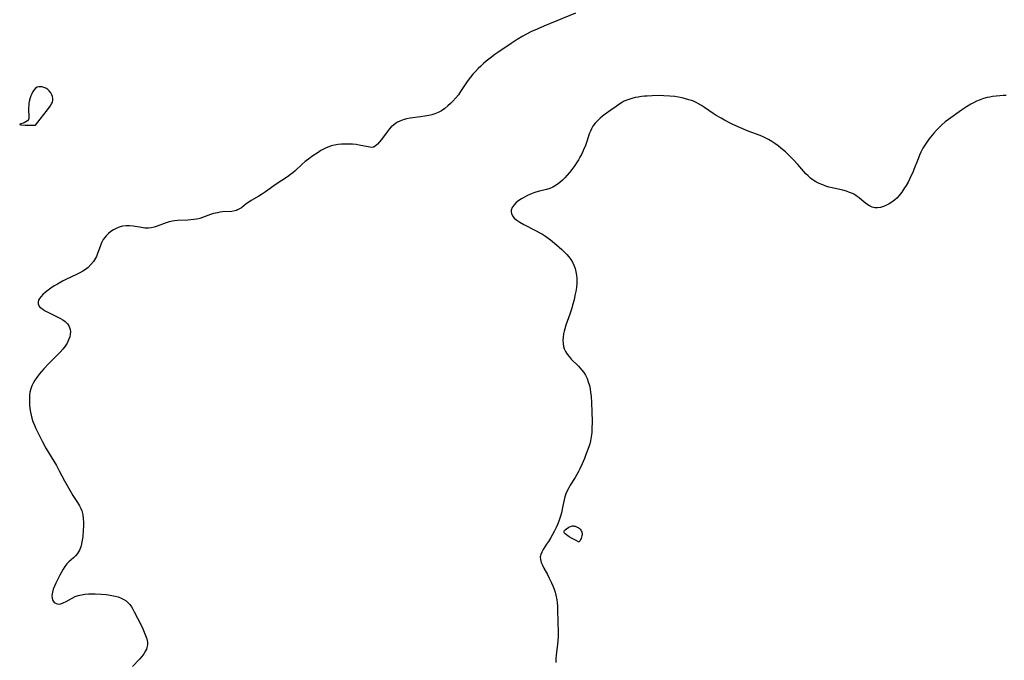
# Model space of a CAD drawing. Header units: metres. Extents: x 1073367 to 1082519, y 1569854 to 1574957.
# Tile 672 of 1056: x 1080391 to 1080826, y 1570717 to 1571000. Entities that reach past the tile are written whole.
import ezdxf

# ---------------------------------------------------------------- set-up
doc = ezdxf.new("R2010")
doc.units = ezdxf.units.M
doc.layers.add('CGG_CurvaNivelLidar_v1', color=253, linetype='Continuous', lineweight=30)

msp = doc.modelspace()

# ---------------------------------------------------------------- linework, layer by layer
at = {"layer": 'CGG_CurvaNivelLidar_v1'}
for p, q in [((1080636.818, 1571002.6, 76.5), (1080622.857, 1570996.8726, 76.5)), ((1080622.857, 1570996.8726, 76.5), (1080619.8737, 1570995.6033, 76.5)), ((1080613.5838, 1570992.4623, 76.5), (1080611.0226, 1570990.9167, 76.5)), ((1080614.8892, 1570993.1906, 76.5), (1080613.5838, 1570992.4623, 76.5)), ((1080617.3981, 1570994.4685, 76.5), (1080614.8892, 1570993.1906, 76.5)), ((1080619.8737, 1570995.6033, 76.5), (1080617.3981, 1570994.4685, 76.5)), ((1080608.3749, 1570989.1948, 76.5), (1080602.4876, 1570985.2007, 76.5)), ((1080611.0226, 1570990.9167, 76.5), (1080608.3749, 1570989.1948, 76.5)), ((1080601.2167, 1570984.2987, 76.5), (1080599.1782, 1570982.7822, 76.5)), ((1080602.4876, 1570985.2007, 76.5), (1080601.2167, 1570984.2987, 76.5)), ((1080595.0268, 1570979.2414, 76.5), (1080593.8717, 1570978.1229, 76.5)), ((1080596.2156, 1570980.3276, 76.5), (1080595.0268, 1570979.2414, 76.5)), ((1080597.4359, 1570981.3811, 76.5), (1080596.2156, 1570980.3276, 76.5)), ((1080599.1782, 1570982.7822, 76.5), (1080597.4359, 1570981.3811, 76.5)), ((1080591.524, 1570975.6106, 76.5), (1080590.4278, 1570974.2952, 76.5)), ((1080592.6741, 1570976.886, 76.5), (1080591.524, 1570975.6106, 76.5)), ((1080593.8717, 1570978.1229, 76.5), (1080592.6741, 1570976.886, 76.5)), ((1080588.9889, 1570972.359, 76.5), (1080586.1173, 1570968.0086, 76.5)), ((1080590.4278, 1570974.2952, 76.5), (1080588.9889, 1570972.359, 76.5)), ((1080396.8039, 1570967.048, 76.5), (1080396.3785, 1570966.0396, 76.5)), ((1080397.3025, 1570967.9722, 76.5), (1080396.8039, 1570967.048, 76.5)), ((1080397.8711, 1570968.7828, 76.5), (1080397.3025, 1570967.9722, 76.5)), ((1080398.5123, 1570969.44, 76.5), (1080397.8711, 1570968.7828, 76.5)), ((1080399.2341, 1570969.891, 76.5), (1080398.5123, 1570969.44, 76.5)), ((1080399.9121, 1570970.0759, 76.5), (1080399.2341, 1570969.891, 76.5)), ((1080400.6354, 1570970.1036, 76.5), (1080399.9121, 1570970.0759, 76.5)), ((1080401.3836, 1570970.0051, 76.5), (1080400.6354, 1570970.1036, 76.5)), ((1080402.1367, 1570969.8045, 76.5), (1080401.3836, 1570970.0051, 76.5)), ((1080403.0115, 1570969.4487, 76.5), (1080402.1367, 1570969.8045, 76.5)), ((1080403.8163, 1570968.9501, 76.5), (1080403.0115, 1570969.4487, 76.5)), ((1080404.54, 1570968.2537, 76.5), (1080403.8163, 1570968.9501, 76.5)), ((1080405.1396, 1570967.4227, 76.5), (1080404.54, 1570968.2537, 76.5)), ((1080405.6175, 1570966.5085, 76.5), (1080405.1396, 1570967.4227, 76.5)), ((1080405.9036, 1570965.7447, 76.5), (1080405.6175, 1570966.5085, 76.5)), ((1080585.1179, 1570966.6003, 76.5), (1080583.9727, 1570965.1629, 76.5)), ((1080586.1173, 1570968.0086, 76.5), (1080585.1179, 1570966.6003, 76.5)), ((1080674.086, 1570966.1838, 77), (1080670.691, 1570966.1263, 77)), ((1080675.7857, 1570966.1529, 77), (1080674.086, 1570966.1838, 77)), ((1080825.6754, 1570966.2435, 77), (1080824.1156, 1570966.1644, 77)), ((1080827.0073, 1570966.2533, 77), (1080825.6754, 1570966.2435, 77)), ((1080395.5482, 1570962.7387, 76.5), (1080395.428, 1570961.8087, 76.5)), ((1080395.7148, 1570963.6685, 76.5), (1080395.5482, 1570962.7387, 76.5)), ((1080396.1193, 1570965.2699, 76.5), (1080395.7148, 1570963.6685, 76.5)), ((1080396.3785, 1570966.0396, 76.5), (1080396.1193, 1570965.2699, 76.5)), ((1080404.9484, 1570961.5126, 76.5), (1080405.5512, 1570962.4969, 76.5)), ((1080405.5512, 1570962.4969, 76.5), (1080405.9392, 1570963.3758, 76.5)), ((1080406.0778, 1570964.9688, 76.5), (1080405.9036, 1570965.7447, 76.5)), ((1080405.9392, 1570963.3758, 76.5), (1080406.1047, 1570964.1924, 76.5)), ((1080406.1047, 1570964.1924, 76.5), (1080406.0778, 1570964.9688, 76.5)), ((1080581.6434, 1570962.6927, 76.5), (1080580.4973, 1570961.6418, 76.5)), ((1080582.7522, 1570963.8032, 76.5), (1080581.6434, 1570962.6927, 76.5)), ((1080583.9727, 1570965.1629, 76.5), (1080582.7522, 1570963.8032, 76.5)), ((1080655.9487, 1570962.2635, 77), (1080654.7981, 1570961.4539, 77)), ((1080657.1206, 1570963.023, 77), (1080655.9487, 1570962.2635, 77)), ((1080658.0528, 1570963.5569, 77), (1080657.1206, 1570963.023, 77)), ((1080659.0589, 1570964.0432, 77), (1080658.0528, 1570963.5569, 77)), ((1080660.3797, 1570964.5516, 77), (1080659.0589, 1570964.0432, 77)), ((1080661.74, 1570964.9678, 77), (1080660.3797, 1570964.5516, 77)), ((1080663.1383, 1570965.3101, 77), (1080661.74, 1570964.9678, 77)), ((1080664.5668, 1570965.5856, 77), (1080663.1383, 1570965.3101, 77)), ((1080666.0191, 1570965.7971, 77), (1080664.5668, 1570965.5856, 77)), ((1080667.2454, 1570965.9264, 77), (1080666.0191, 1570965.7971, 77)), ((1080668.4818, 1570966.0205, 77), (1080667.2454, 1570965.9264, 77)), ((1080670.691, 1570966.1263, 77), (1080668.4818, 1570966.0205, 77)), ((1080678.4362, 1570965.9938, 77), (1080675.7857, 1570966.1529, 77)), ((1080680.7164, 1570965.7392, 77), (1080678.4362, 1570965.9938, 77)), ((1080682.2998, 1570965.4935, 77), (1080680.7164, 1570965.7392, 77)), ((1080683.8663, 1570965.1914, 77), (1080682.2998, 1570965.4935, 77)), ((1080685.4114, 1570964.829, 77), (1080683.8663, 1570965.1914, 77)), ((1080686.929, 1570964.3986, 77), (1080685.4114, 1570964.829, 77)), ((1080688.1177, 1570963.9969, 77), (1080686.929, 1570964.3986, 77)), ((1080688.9283, 1570963.6825, 77), (1080688.1177, 1570963.9969, 77)), ((1080690.0547, 1570963.1841, 77), (1080688.9283, 1570963.6825, 77)), ((1080691.1492, 1570962.6231, 77), (1080690.0547, 1570963.1841, 77)), ((1080692.4633, 1570961.8407, 77), (1080691.1492, 1570962.6231, 77)), ((1080693.7422, 1570960.9907, 77), (1080692.4633, 1570961.8407, 77)), ((1080811.3592, 1570962.4507, 77), (1080809.4225, 1570961.2644, 77)), ((1080812.4688, 1570963.0535, 77), (1080811.3592, 1570962.4507, 77)), ((1080813.9342, 1570963.7495, 77), (1080812.4688, 1570963.0535, 77)), ((1080815.437, 1570964.3565, 77), (1080813.9342, 1570963.7495, 77)), ((1080816.9713, 1570964.8742, 77), (1080815.437, 1570964.3565, 77)), ((1080818.6095, 1570965.3196, 77), (1080816.9713, 1570964.8742, 77)), ((1080819.7917, 1570965.5819, 77), (1080818.6095, 1570965.3196, 77)), ((1080820.9811, 1570965.7995, 77), (1080819.7917, 1570965.5819, 77)), ((1080822.5483, 1570966.0175, 77), (1080820.9811, 1570965.7995, 77)), ((1080824.1156, 1570966.1644, 77), (1080822.5483, 1570966.0175, 77)), ((1080395.357, 1570960.8884, 76.5), (1080395.3403, 1570959.9883, 76.5)), ((1080395.3403, 1570959.9883, 76.5), (1080395.5165, 1570957.12, 76.5)), ((1080395.428, 1570961.8087, 76.5), (1080395.357, 1570960.8884, 76.5)), ((1080398.5, 1570953.0978, 76.5), (1080404.1903, 1570960.4508, 76.5)), ((1080404.1903, 1570960.4508, 76.5), (1080404.9484, 1570961.5126, 76.5)), ((1080573.4045, 1570957.7644, 76.5), (1080572.0792, 1570957.4705, 76.5)), ((1080574.6952, 1570958.1314, 76.5), (1080573.4045, 1570957.7644, 76.5)), ((1080576.2453, 1570958.74, 76.5), (1080574.6952, 1570958.1314, 76.5)), ((1080577.7101, 1570959.5219, 76.5), (1080576.2453, 1570958.74, 76.5)), ((1080579.1396, 1570960.5158, 76.5), (1080577.7101, 1570959.5219, 76.5)), ((1080580.4973, 1570961.6418, 76.5), (1080579.1396, 1570960.5158, 76.5)), ((1080649.9651, 1570958.0049, 77), (1080648.7245, 1570957.0878, 77)), ((1080652.507, 1570959.7887, 77), (1080649.9651, 1570958.0049, 77)), ((1080654.7981, 1570961.4539, 77), (1080652.507, 1570959.7887, 77)), ((1080697.6498, 1570958.2582, 77), (1080693.7422, 1570960.9907, 77)), ((1080699.0073, 1570957.3821, 77), (1080697.6498, 1570958.2582, 77)), ((1080807.2161, 1570959.7525, 77), (1080801.5397, 1570955.692, 77)), ((1080809.4225, 1570961.2644, 77), (1080807.2161, 1570959.7525, 77)), ((1080391.5462, 1570953.548, 76.5), (1080391.4654, 1570953.3934, 76.5)), ((1080391.4654, 1570953.3934, 76.5), (1080392.0304, 1570953.2543, 76.5)), ((1080393.5052, 1570954.2282, 76.5), (1080391.5462, 1570953.548, 76.5)), ((1080392.0304, 1570953.2543, 76.5), (1080393.9457, 1570953.1369, 76.5)), ((1080394.2354, 1570954.5807, 76.5), (1080393.5052, 1570954.2282, 76.5)), ((1080393.9457, 1570953.1369, 76.5), (1080398.5, 1570953.0978, 76.5)), ((1080394.8578, 1570955.0358, 76.5), (1080394.2354, 1570954.5807, 76.5)), ((1080395.2937, 1570955.6281, 76.5), (1080394.8578, 1570955.0358, 76.5)), ((1080395.4813, 1570956.316, 76.5), (1080395.2937, 1570955.6281, 76.5)), ((1080395.5165, 1570957.12, 76.5), (1080395.4813, 1570956.316, 76.5)), ((1080556.4338, 1570953.1924, 76.5), (1080555.5172, 1570952.3595, 76.5)), ((1080557.4199, 1570953.9392, 76.5), (1080556.4338, 1570953.1924, 76.5)), ((1080558.3191, 1570954.5007, 76.5), (1080557.4199, 1570953.9392, 76.5)), ((1080559.2663, 1570954.9812, 76.5), (1080558.3191, 1570954.5007, 76.5)), ((1080560.718, 1570955.5281, 76.5), (1080559.2663, 1570954.9812, 76.5)), ((1080562.2429, 1570955.9285, 76.5), (1080560.718, 1570955.5281, 76.5)), ((1080563.8775, 1570956.2306, 76.5), (1080562.2429, 1570955.9285, 76.5)), ((1080568.422, 1570956.8538, 76.5), (1080563.8775, 1570956.2306, 76.5)), ((1080570.2636, 1570957.1376, 76.5), (1080568.422, 1570956.8538, 76.5)), ((1080572.0792, 1570957.4705, 76.5), (1080570.2636, 1570957.1376, 76.5)), ((1080645.5579, 1570954.0937, 77), (1080644.5188, 1570952.6523, 77)), ((1080646.7683, 1570955.4061, 77), (1080645.5579, 1570954.0937, 77)), ((1080647.7192, 1570956.272, 77), (1080646.7683, 1570955.4061, 77)), ((1080648.7245, 1570957.0878, 77), (1080647.7192, 1570956.272, 77)), ((1080701.0969, 1570956.1715, 77), (1080699.0073, 1570957.3821, 77)), ((1080702.6198, 1570955.3473, 77), (1080701.0969, 1570956.1715, 77)), ((1080705.7171, 1570953.7714, 77), (1080702.6198, 1570955.3473, 77)), ((1080708.6396, 1570952.4141, 77), (1080705.7171, 1570953.7714, 77)), ((1080798.6036, 1570953.3553, 77), (1080797.1931, 1570952.0054, 77)), ((1080800.0917, 1570954.6003, 77), (1080798.6036, 1570953.3553, 77)), ((1080801.5397, 1570955.692, 77), (1080800.0917, 1570954.6003, 77)), ((1080553.6988, 1570950.2746, 76.5), (1080551.1286, 1570946.8385, 76.5)), ((1080554.575, 1570951.3458, 76.5), (1080553.6988, 1570950.2746, 76.5)), ((1080555.5172, 1570952.3595, 76.5), (1080554.575, 1570951.3458, 76.5)), ((1080642.9407, 1570949.2987, 77), (1080642.5935, 1570948.3223, 77)), ((1080643.4013, 1570950.462, 77), (1080642.9407, 1570949.2987, 77)), ((1080643.9207, 1570951.5842, 77), (1080643.4013, 1570950.462, 77)), ((1080644.5188, 1570952.6523, 77), (1080643.9207, 1570951.5842, 77)), ((1080713.1085, 1570950.5266, 77), (1080708.6396, 1570952.4141, 77)), ((1080718.3573, 1570948.5244, 77), (1080713.1085, 1570950.5266, 77)), ((1080794.9782, 1570949.5673, 77), (1080792.8434, 1570946.9287, 77)), ((1080796.1514, 1570950.9031, 77), (1080794.9782, 1570949.5673, 77)), ((1080797.1931, 1570952.0054, 77), (1080796.1514, 1570950.9031, 77)), ((1080532.0374, 1570944.5836, 76.5), (1080530.5105, 1570944.3351, 76.5)), ((1080533.5818, 1570944.7361, 76.5), (1080532.0374, 1570944.5836, 76.5)), ((1080535.1316, 1570944.8071, 76.5), (1080533.5818, 1570944.7361, 76.5)), ((1080536.6748, 1570944.8061, 76.5), (1080535.1316, 1570944.8071, 76.5)), ((1080538.3488, 1570944.7244, 76.5), (1080536.6748, 1570944.8061, 76.5)), ((1080540.0009, 1570944.5462, 76.5), (1080538.3488, 1570944.7244, 76.5)), ((1080541.363, 1570944.3312, 76.5), (1080540.0009, 1570944.5462, 76.5)), ((1080549.2261, 1570944.5462, 76.5), (1080548.4647, 1570943.879, 76.5)), ((1080549.4796, 1570944.8132, 76.5), (1080549.2261, 1570944.5462, 76.5)), ((1080550.2973, 1570945.7701, 76.5), (1080549.4796, 1570944.8132, 76.5)), ((1080551.1286, 1570946.8385, 76.5), (1080550.2973, 1570945.7701, 76.5)), ((1080641.6715, 1570945.5532, 77), (1080641.0366, 1570943.7742, 77)), ((1080642.5935, 1570948.3223, 77), (1080641.6715, 1570945.5532, 77)), ((1080719.6267, 1570947.9849, 77), (1080718.3573, 1570948.5244, 77)), ((1080720.8756, 1570947.3976, 77), (1080719.6267, 1570947.9849, 77)), ((1080722.1001, 1570946.7593, 77), (1080720.8756, 1570947.3976, 77)), ((1080723.5228, 1570945.9282, 77), (1080722.1001, 1570946.7593, 77)), ((1080724.9056, 1570945.0276, 77), (1080723.5228, 1570945.9282, 77)), ((1080726.2486, 1570944.0637, 77), (1080724.9056, 1570945.0276, 77)), ((1080791.8828, 1570945.6348, 77), (1080790.9805, 1570944.3063, 77)), ((1080792.8434, 1570946.9287, 77), (1080791.8828, 1570945.6348, 77)), ((1080523.1885, 1570941.1035, 76.5), (1080520.4492, 1570939.2468, 76.5)), ((1080524.4032, 1570941.8901, 76.5), (1080523.1885, 1570941.1035, 76.5)), ((1080525.6514, 1570942.612, 76.5), (1080524.4032, 1570941.8901, 76.5)), ((1080526.7772, 1570943.1596, 76.5), (1080525.6514, 1570942.612, 76.5)), ((1080527.9415, 1570943.6264, 76.5), (1080526.7772, 1570943.1596, 76.5)), ((1080528.9708, 1570943.9603, 76.5), (1080527.9415, 1570943.6264, 76.5)), ((1080530.5105, 1570944.3351, 76.5), (1080528.9708, 1570943.9603, 76.5)), ((1080546.0985, 1570943.3997, 76.5), (1080541.363, 1570944.3312, 76.5)), ((1080546.9161, 1570943.3468, 76.5), (1080546.0985, 1570943.3997, 76.5)), ((1080547.662, 1570943.4631, 76.5), (1080546.9161, 1570943.3468, 76.5)), ((1080548.4647, 1570943.879, 76.5), (1080547.662, 1570943.4631, 76.5)), ((1080639.4544, 1570940.235, 77), (1080638.7949, 1570939.0087, 77)), ((1080640.0665, 1570941.4819, 77), (1080639.4544, 1570940.235, 77)), ((1080640.5728, 1570942.6212, 77), (1080640.0665, 1570941.4819, 77)), ((1080641.0366, 1570943.7742, 77), (1080640.5728, 1570942.6212, 77)), ((1080727.5491, 1570943.0393, 77), (1080726.2486, 1570944.0637, 77)), ((1080729.5136, 1570941.321, 77), (1080727.5491, 1570943.0393, 77)), ((1080730.6791, 1570940.2186, 77), (1080729.5136, 1570941.321, 77)), ((1080732.9264, 1570937.9243, 77), (1080730.6791, 1570940.2186, 77)), ((1080789.3008, 1570941.2216, 77), (1080788.7352, 1570939.9271, 77)), ((1080790.1576, 1570942.9312, 77), (1080789.3008, 1570941.2216, 77)), ((1080790.9805, 1570944.3063, 77), (1080790.1576, 1570942.9312, 77)), ((1080516.1962, 1570935.8683, 76.5), (1080513.0208, 1570932.9468, 76.5)), ((1080517.544, 1570937.0465, 76.5), (1080516.1962, 1570935.8683, 76.5)), ((1080518.9339, 1570938.1594, 76.5), (1080517.544, 1570937.0465, 76.5)), ((1080520.4492, 1570939.2468, 76.5), (1080518.9339, 1570938.1594, 76.5)), ((1080637.3151, 1570936.5699, 77), (1080636.5005, 1570935.36, 77)), ((1080638.0921, 1570937.8041, 77), (1080637.3151, 1570936.5699, 77)), ((1080638.7949, 1570939.0087, 77), (1080638.0921, 1570937.8041, 77)), ((1080734.9157, 1570935.7132, 77), (1080732.9264, 1570937.9243, 77)), ((1080788.0843, 1570938.3166, 77), (1080786.2632, 1570933.5509, 77)), ((1080788.7352, 1570939.9271, 77), (1080788.0843, 1570938.3166, 77)), ((1080512.0446, 1570932.1042, 76.5), (1080511.0385, 1570931.3049, 76.5)), ((1080513.0208, 1570932.9468, 76.5), (1080512.0446, 1570932.1042, 76.5)), ((1080634.1918, 1570932.2758, 77), (1080633.1816, 1570931.068, 77)), ((1080635.168, 1570933.5243, 77), (1080634.1918, 1570932.2758, 77)), ((1080636.5005, 1570935.36, 77), (1080635.168, 1570933.5243, 77)), ((1080737.5635, 1570932.6877, 77), (1080734.9157, 1570935.7132, 77)), ((1080738.5046, 1570931.6658, 77), (1080737.5635, 1570932.6877, 77)), ((1080739.486, 1570930.6992, 77), (1080738.5046, 1570931.6658, 77)), ((1080785.6898, 1570932.1938, 77), (1080785.0726, 1570930.8532, 77)), ((1080786.2632, 1570933.5509, 77), (1080785.6898, 1570932.1938, 77)), ((1080504.725, 1570927.0747, 76.5), (1080499.9114, 1570923.6559, 76.5)), ((1080509.7355, 1570930.3816, 76.5), (1080504.725, 1570927.0747, 76.5)), ((1080511.0385, 1570931.3049, 76.5), (1080509.7355, 1570930.3816, 76.5)), ((1080629.9441, 1570927.8389, 77), (1080628.7691, 1570926.9382, 77)), ((1080631.0629, 1570928.8363, 77), (1080629.9441, 1570927.8389, 77)), ((1080632.1339, 1570929.9108, 77), (1080631.0629, 1570928.8363, 77)), ((1080633.1816, 1570931.068, 77), (1080632.1339, 1570929.9108, 77)), ((1080740.5847, 1570929.7685, 77), (1080739.486, 1570930.6992, 77)), ((1080741.7518, 1570928.9242, 77), (1080740.5847, 1570929.7685, 77)), ((1080742.9795, 1570928.1655, 77), (1080741.7518, 1570928.9242, 77)), ((1080744.4691, 1570927.3926, 77), (1080742.9795, 1570928.1655, 77)), ((1080746.0145, 1570926.7207, 77), (1080744.4691, 1570927.3926, 77)), ((1080783.6228, 1570928.0274, 77), (1080782.7453, 1570926.4815, 77)), ((1080784.418, 1570929.5298, 77), (1080783.6228, 1570928.0274, 77)), ((1080785.0726, 1570930.8532, 77), (1080784.418, 1570929.5298, 77)), ((1080499.9114, 1570923.6559, 76.5), (1080498.2108, 1570922.5038, 76.5)), ((1080618.3793, 1570923.1975, 77), (1080617.0047, 1570922.6807, 77)), ((1080619.378, 1570923.5218, 77), (1080618.3793, 1570923.1975, 77)), ((1080620.9131, 1570923.9538, 77), (1080619.378, 1570923.5218, 77)), ((1080623.9712, 1570924.7633, 77), (1080620.9131, 1570923.9538, 77)), ((1080625.4528, 1570925.2361, 77), (1080623.9712, 1570924.7633, 77)), ((1080626.8732, 1570925.8221, 77), (1080625.4528, 1570925.2361, 77)), ((1080627.5262, 1570926.1588, 77), (1080626.8732, 1570925.8221, 77)), ((1080628.7691, 1570926.9382, 77), (1080627.5262, 1570926.1588, 77)), ((1080747.3633, 1570926.2204, 77), (1080746.0145, 1570926.7207, 77)), ((1080748.7365, 1570925.7881, 77), (1080747.3633, 1570926.2204, 77)), ((1080750.201, 1570925.4067, 77), (1080748.7365, 1570925.7881, 77)), ((1080754.9009, 1570924.367, 77), (1080750.201, 1570925.4067, 77)), ((1080756.42, 1570923.9631, 77), (1080754.9009, 1570924.367, 77)), ((1080757.8618, 1570923.4782, 77), (1080756.42, 1570923.9631, 77)), ((1080759.1355, 1570922.9181, 77), (1080757.8618, 1570923.4782, 77)), ((1080759.9859, 1570922.4502, 77), (1080759.1355, 1570922.9181, 77)), ((1080780.8487, 1570923.5429, 77), (1080779.7472, 1570922.11, 77)), ((1080781.8228, 1570924.9809, 77), (1080780.8487, 1570923.5429, 77)), ((1080782.7453, 1570926.4815, 77), (1080781.8228, 1570924.9809, 77)), ((1080491.4533, 1570918.3732, 76.5), (1080489.3515, 1570916.6981, 76.5)), ((1080492.5666, 1570919.2018, 76.5), (1080491.4533, 1570918.3732, 76.5)), ((1080493.6044, 1570919.8547, 76.5), (1080492.5666, 1570919.2018, 76.5)), ((1080497.021, 1570921.774, 76.5), (1080493.6044, 1570919.8547, 76.5)), ((1080498.2108, 1570922.5038, 76.5), (1080497.021, 1570921.774, 76.5)), ((1080610.6689, 1570918.9963, 77), (1080609.7053, 1570918.0145, 77)), ((1080611.8226, 1570919.9041, 77), (1080610.6689, 1570918.9963, 77)), ((1080613.004, 1570920.6808, 77), (1080611.8226, 1570919.9041, 77)), ((1080614.2746, 1570921.4052, 77), (1080613.004, 1570920.6808, 77)), ((1080615.6134, 1570922.0738, 77), (1080614.2746, 1570921.4052, 77)), ((1080617.0047, 1570922.6807, 77), (1080615.6134, 1570922.0738, 77)), ((1080760.8004, 1570921.928, 77), (1080759.9859, 1570922.4502, 77)), ((1080762.0195, 1570921.0243, 77), (1080760.8004, 1570921.928, 77)), ((1080764.3373, 1570919.1309, 77), (1080762.0195, 1570921.0243, 77)), ((1080765.4822, 1570918.267, 77), (1080764.3373, 1570919.1309, 77)), ((1080775.3288, 1570918.4394, 77), (1080774.1289, 1570917.8344, 77)), ((1080776.5039, 1570919.1375, 77), (1080775.3288, 1570918.4394, 77)), ((1080777.6246, 1570919.9543, 77), (1080776.5039, 1570919.1375, 77)), ((1080778.724, 1570920.9676, 77), (1080777.6246, 1570919.9543, 77)), ((1080779.7472, 1570922.11, 77), (1080778.724, 1570920.9676, 77)), ((1080476.9961, 1570914.057, 76.5), (1080475.7322, 1570913.6473, 76.5)), ((1080478.7215, 1570914.4846, 76.5), (1080476.9961, 1570914.057, 76.5)), ((1080479.8909, 1570914.6876, 76.5), (1080478.7215, 1570914.4846, 76.5)), ((1080481.0541, 1570914.8251, 76.5), (1080479.8909, 1570914.6876, 76.5)), ((1080485.1549, 1570915.0869, 76.5), (1080481.0541, 1570914.8251, 76.5)), ((1080486.4198, 1570915.2925, 76.5), (1080485.1549, 1570915.0869, 76.5)), ((1080487.1784, 1570915.5072, 76.5), (1080486.4198, 1570915.2925, 76.5)), ((1080487.6845, 1570915.7056, 76.5), (1080487.1784, 1570915.5072, 76.5)), ((1080488.2626, 1570915.9931, 76.5), (1080487.6845, 1570915.7056, 76.5)), ((1080489.3515, 1570916.6981, 76.5), (1080488.2626, 1570915.9931, 76.5)), ((1080608.5027, 1570915.5663, 77), (1080608.4521, 1570914.8725, 77)), ((1080608.4521, 1570914.8725, 77), (1080608.5376, 1570914.1885, 77)), ((1080608.9211, 1570916.8204, 77), (1080608.5027, 1570915.5663, 77)), ((1080608.5376, 1570914.1885, 77), (1080608.9851, 1570913.1043, 77)), ((1080609.7053, 1570918.0145, 77), (1080608.9211, 1570916.8204, 77)), ((1080766.6427, 1570917.5234, 77), (1080765.4822, 1570918.267, 77)), ((1080767.8244, 1570916.957, 77), (1080766.6427, 1570917.5234, 77)), ((1080769.0336, 1570916.6356, 77), (1080767.8244, 1570916.957, 77)), ((1080770.122, 1570916.6008, 77), (1080769.0336, 1570916.6356, 77)), ((1080771.4435, 1570916.8215, 77), (1080770.122, 1570916.6008, 77)), ((1080772.7811, 1570917.2545, 77), (1080771.4435, 1570916.8215, 77)), ((1080774.1289, 1570917.8344, 77), (1080772.7811, 1570917.2545, 77)), ((1080456.0627, 1570909.9652, 76.5), (1080452.0879, 1570908.4789, 76.5)), ((1080457.4634, 1570910.4244, 76.5), (1080456.0627, 1570909.9652, 76.5)), ((1080458.8919, 1570910.7812, 76.5), (1080457.4634, 1570910.4244, 76.5)), ((1080459.7958, 1570910.9328, 76.5), (1080458.8919, 1570910.7812, 76.5)), ((1080461.2368, 1570911.0762, 76.5), (1080459.7958, 1570910.9328, 76.5)), ((1080465.6499, 1570911.2193, 76.5), (1080461.2368, 1570911.0762, 76.5)), ((1080466.9819, 1570911.2977, 76.5), (1080465.6499, 1570911.2193, 76.5)), ((1080468.3063, 1570911.4359, 76.5), (1080466.9819, 1570911.2977, 76.5)), ((1080469.6325, 1570911.655, 76.5), (1080468.3063, 1570911.4359, 76.5)), ((1080470.934, 1570911.9616, 76.5), (1080469.6325, 1570911.655, 76.5)), ((1080472.1312, 1570912.3303, 76.5), (1080470.934, 1570911.9616, 76.5)), ((1080475.7322, 1570913.6473, 76.5), (1080472.1312, 1570912.3303, 76.5)), ((1080608.9851, 1570913.1043, 77), (1080609.7521, 1570912.134, 77)), ((1080609.7521, 1570912.134, 77), (1080610.9182, 1570911.1498, 77)), ((1080610.9182, 1570911.1498, 77), (1080612.3157, 1570910.249, 77)), ((1080612.3157, 1570910.249, 77), (1080614.0711, 1570909.2897, 77)), ((1080431.7154, 1570906.1135, 76.5), (1080430.6403, 1570905.2635, 76.5)), ((1080432.8668, 1570906.8631, 76.5), (1080431.7154, 1570906.1135, 76.5)), ((1080434.001, 1570907.4668, 76.5), (1080432.8668, 1570906.8631, 76.5)), ((1080435.4314, 1570908.0541, 76.5), (1080434.001, 1570907.4668, 76.5)), ((1080436.9104, 1570908.4701, 76.5), (1080435.4314, 1570908.0541, 76.5)), ((1080438.4218, 1570908.6898, 76.5), (1080436.9104, 1570908.4701, 76.5)), ((1080439.9713, 1570908.6954, 76.5), (1080438.4218, 1570908.6898, 76.5)), ((1080441.5268, 1570908.5369, 76.5), (1080439.9713, 1570908.6954, 76.5)), ((1080445.2377, 1570907.8749, 76.5), (1080441.5268, 1570908.5369, 76.5)), ((1080446.7699, 1570907.6679, 76.5), (1080445.2377, 1570907.8749, 76.5)), ((1080448.2888, 1570907.631, 76.5), (1080446.7699, 1570907.6679, 76.5)), ((1080449.5593, 1570907.7848, 76.5), (1080448.2888, 1570907.631, 76.5)), ((1080450.8245, 1570908.0813, 76.5), (1080449.5593, 1570907.7848, 76.5)), ((1080452.0879, 1570908.4789, 76.5), (1080450.8245, 1570908.0813, 76.5)), ((1080614.0711, 1570909.2897, 77), (1080619.5119, 1570906.5348, 77)), ((1080619.5119, 1570906.5348, 77), (1080620.8635, 1570905.8107, 77)), ((1080620.8635, 1570905.8107, 77), (1080622.218, 1570905.0082, 77)), ((1080427.612, 1570901.1873, 76.5), (1080427.0911, 1570899.9326, 76.5)), ((1080428.3676, 1570902.6248, 76.5), (1080427.612, 1570901.1873, 76.5)), ((1080429.0463, 1570903.5958, 76.5), (1080428.3676, 1570902.6248, 76.5)), ((1080429.6601, 1570904.3147, 76.5), (1080429.0463, 1570903.5958, 76.5)), ((1080430.6403, 1570905.2635, 76.5), (1080429.6601, 1570904.3147, 76.5)), ((1080622.218, 1570905.0082, 77), (1080623.5412, 1570904.1468, 77)), ((1080623.5412, 1570904.1468, 77), (1080624.8327, 1570903.2351, 77)), ((1080624.8327, 1570903.2351, 77), (1080625.781, 1570902.5218, 77)), ((1080625.781, 1570902.5218, 77), (1080626.7122, 1570901.7883, 77)), ((1080626.7122, 1570901.7883, 77), (1080628.4266, 1570900.3575, 77)), ((1080427.0911, 1570899.9326, 76.5), (1080425.6658, 1570896.0406, 76.5)), ((1080628.4266, 1570900.3575, 77), (1080630.7843, 1570898.2123, 77)), ((1080630.7843, 1570898.2123, 77), (1080632.9424, 1570896.0611, 77)), ((1080424.0017, 1570892.8856, 76.5), (1080422.9309, 1570891.5398, 76.5)), ((1080424.895, 1570894.3481, 76.5), (1080424.0017, 1570892.8856, 76.5)), ((1080425.3018, 1570895.1832, 76.5), (1080424.895, 1570894.3481, 76.5)), ((1080425.6658, 1570896.0406, 76.5), (1080425.3018, 1570895.1832, 76.5)), ((1080632.9424, 1570896.0611, 77), (1080633.9122, 1570894.9803, 77)), ((1080633.9122, 1570894.9803, 77), (1080634.7867, 1570893.8589, 77)), ((1080634.7867, 1570893.8589, 77), (1080635.531, 1570892.6759, 77)), ((1080635.531, 1570892.6759, 77), (1080636.1682, 1570891.2953, 77)), ((1080419.2979, 1570888.6582, 76.5), (1080417.9861, 1570887.9313, 76.5)), ((1080420.54, 1570889.4509, 76.5), (1080419.2979, 1570888.6582, 76.5)), ((1080421.6903, 1570890.332, 76.5), (1080420.54, 1570889.4509, 76.5)), ((1080422.9309, 1570891.5398, 76.5), (1080421.6903, 1570890.332, 76.5)), ((1080636.1682, 1570891.2953, 77), (1080636.6483, 1570889.879, 77)), ((1080636.6483, 1570889.879, 77), (1080637.0125, 1570888.4071, 77)), ((1080637.0125, 1570888.4071, 77), (1080637.2676, 1570886.8939, 77)), ((1080410.3412, 1570884.2126, 76.5), (1080408.0961, 1570882.9849, 76.5)), ((1080411.9009, 1570884.9983, 76.5), (1080410.3412, 1570884.2126, 76.5)), ((1080416.5325, 1570887.205, 76.5), (1080411.9009, 1570884.9983, 76.5)), ((1080417.9861, 1570887.9313, 76.5), (1080416.5325, 1570887.205, 76.5)), ((1080637.2676, 1570886.8939, 77), (1080637.4126, 1570885.3512, 77)), ((1080637.4126, 1570885.3512, 77), (1080637.4335, 1570883.575, 77)), ((1080402.7584, 1570879.3013, 76.5), (1080401.7432, 1570878.4026, 76.5)), ((1080403.9693, 1570880.2568, 76.5), (1080402.7584, 1570879.3013, 76.5)), ((1080405.2751, 1570881.1955, 76.5), (1080403.9693, 1570880.2568, 76.5)), ((1080406.6553, 1570882.1083, 76.5), (1080405.2751, 1570881.1955, 76.5)), ((1080408.0961, 1570882.9849, 76.5), (1080406.6553, 1570882.1083, 76.5)), ((1080636.9771, 1570879.6778, 77), (1080636.6109, 1570877.8545, 77)), ((1080637.2604, 1570881.4974, 77), (1080636.9771, 1570879.6778, 77)), ((1080637.4335, 1570883.575, 77), (1080637.2604, 1570881.4974, 77)), ((1080399.8153, 1570875.8108, 76.5), (1080399.6102, 1570875.0625, 76.5)), ((1080399.6102, 1570875.0625, 76.5), (1080399.6238, 1570874.1785, 76.5)), ((1080400.1915, 1570876.5681, 76.5), (1080399.8153, 1570875.8108, 76.5)), ((1080400.8721, 1570877.4929, 76.5), (1080400.1915, 1570876.5681, 76.5)), ((1080401.7432, 1570878.4026, 76.5), (1080400.8721, 1570877.4929, 76.5)), ((1080636.1917, 1570876.0309, 77), (1080635.583, 1570873.6513, 77)), ((1080636.6109, 1570877.8545, 77), (1080636.1917, 1570876.0309, 77)), ((1080399.6238, 1570874.1785, 76.5), (1080399.9778, 1570873.3576, 76.5)), ((1080399.9778, 1570873.3576, 76.5), (1080400.4181, 1570872.8146, 76.5)), ((1080400.4181, 1570872.8146, 76.5), (1080401.0346, 1570872.263, 76.5)), ((1080401.0346, 1570872.263, 76.5), (1080401.7697, 1570871.7406, 76.5)), ((1080401.7697, 1570871.7406, 76.5), (1080402.7834, 1570871.1387, 76.5)), ((1080402.7834, 1570871.1387, 76.5), (1080409.4338, 1570867.7734, 76.5)), ((1080635.1927, 1570872.3167, 77), (1080634.3311, 1570869.6765, 77)), ((1080635.583, 1570873.6513, 77), (1080635.1927, 1570872.3167, 77)), ((1080409.4338, 1570867.7734, 76.5), (1080410.517, 1570867.1448, 76.5)), ((1080410.517, 1570867.1448, 76.5), (1080411.497, 1570866.4416, 76.5)), ((1080411.497, 1570866.4416, 76.5), (1080412.5209, 1570865.4144, 76.5)), ((1080634.3311, 1570869.6765, 77), (1080632.5784, 1570864.8118, 77)), ((1080412.5209, 1570865.4144, 76.5), (1080413.2867, 1570864.2414, 76.5)), ((1080413.2867, 1570864.2414, 76.5), (1080413.7468, 1570862.9528, 76.5)), ((1080413.7468, 1570862.9528, 76.5), (1080413.8627, 1570861.9063, 76.5)), ((1080413.8627, 1570861.9063, 76.5), (1080413.7947, 1570860.8221, 76.5)), ((1080631.7912, 1570862.113, 77), (1080631.5634, 1570860.9884, 77)), ((1080632.0794, 1570863.2381, 77), (1080631.7912, 1570862.113, 77)), ((1080632.5784, 1570864.8118, 77), (1080632.0794, 1570863.2381, 77)), ((1080413.0734, 1570858.2748, 76.5), (1080412.3744, 1570856.8715, 76.5)), ((1080413.5695, 1570859.7152, 76.5), (1080413.0734, 1570858.2748, 76.5)), ((1080413.7947, 1570860.8221, 76.5), (1080413.5695, 1570859.7152, 76.5)), ((1080631.3614, 1570859.5512, 77), (1080631.2731, 1570858.1345, 77)), ((1080631.2731, 1570858.1345, 77), (1080631.3183, 1570856.7505, 77)), ((1080631.5634, 1570860.9884, 77), (1080631.3614, 1570859.5512, 77)), ((1080410.4821, 1570854.1648, 76.5), (1080409.3135, 1570852.8422, 76.5)), ((1080411.5008, 1570855.498, 76.5), (1080410.4821, 1570854.1648, 76.5)), ((1080412.3744, 1570856.8715, 76.5), (1080411.5008, 1570855.498, 76.5)), ((1080631.3183, 1570856.7505, 77), (1080631.5238, 1570855.4135, 77)), ((1080631.5238, 1570855.4135, 77), (1080631.8347, 1570854.3677, 77)), ((1080631.8347, 1570854.3677, 77), (1080632.4038, 1570853.1601, 77)), ((1080632.4038, 1570853.1601, 77), (1080633.1457, 1570852.0135, 77)), ((1080407.1653, 1570850.6269, 76.5), (1080404.3442, 1570847.8238, 76.5)), ((1080409.3135, 1570852.8422, 76.5), (1080407.1653, 1570850.6269, 76.5)), ((1080633.1457, 1570852.0135, 77), (1080634.0165, 1570850.9128, 77)), ((1080634.0165, 1570850.9128, 77), (1080634.979, 1570849.845, 77)), ((1080634.979, 1570849.845, 77), (1080638.1439, 1570846.6701, 77)), ((1080402.1326, 1570845.5551, 76.5), (1080401.0768, 1570844.3946, 76.5)), ((1080404.3442, 1570847.8238, 76.5), (1080402.1326, 1570845.5551, 76.5)), ((1080638.1439, 1570846.6701, 77), (1080638.9425, 1570845.8387, 77)), ((1080638.9425, 1570845.8387, 77), (1080639.7019, 1570844.9794, 77)), ((1080639.7019, 1570844.9794, 77), (1080640.5633, 1570843.8517, 77)), ((1080398.1692, 1570840.4978, 76.5), (1080397.4579, 1570839.2446, 76.5)), ((1080398.9686, 1570841.724, 76.5), (1080398.1692, 1570840.4978, 76.5)), ((1080400.0766, 1570843.2068, 76.5), (1080398.9686, 1570841.724, 76.5)), ((1080401.0768, 1570844.3946, 76.5), (1080400.0766, 1570843.2068, 76.5)), ((1080640.5633, 1570843.8517, 77), (1080641.3111, 1570842.6511, 77)), ((1080641.3111, 1570842.6511, 77), (1080641.9707, 1570841.277, 77)), ((1080641.9707, 1570841.277, 77), (1080642.4999, 1570839.8312, 77)), ((1080396.3589, 1570836.6659, 76.5), (1080395.9806, 1570835.2005, 76.5)), ((1080396.8482, 1570837.9669, 76.5), (1080396.3589, 1570836.6659, 76.5)), ((1080397.4579, 1570839.2446, 76.5), (1080396.8482, 1570837.9669, 76.5)), ((1080642.4999, 1570839.8312, 77), (1080642.9467, 1570838.2296, 77)), ((1080642.9467, 1570838.2296, 77), (1080643.2749, 1570836.6781, 77)), ((1080643.2749, 1570836.6781, 77), (1080643.5301, 1570835.0944, 77)), ((1080395.7807, 1570833.7231, 76.5), (1080395.7457, 1570832.4811, 76.5)), ((1080395.7457, 1570832.4811, 76.5), (1080395.8613, 1570829.6584, 76.5)), ((1080395.9806, 1570835.2005, 76.5), (1080395.7807, 1570833.7231, 76.5)), ((1080643.5301, 1570835.0944, 77), (1080643.7255, 1570833.487, 77)), ((1080643.7255, 1570833.487, 77), (1080643.9612, 1570830.4863, 77)), ((1080395.8613, 1570829.6584, 76.5), (1080395.991, 1570828.0633, 76.5)), ((1080395.991, 1570828.0633, 76.5), (1080396.2071, 1570826.4545, 76.5)), ((1080643.9612, 1570830.4863, 77), (1080644.096, 1570826.7167, 77)), ((1080396.2071, 1570826.4545, 76.5), (1080396.4882, 1570825.0666, 76.5)), ((1080396.4882, 1570825.0666, 76.5), (1080396.8571, 1570823.6828, 76.5)), ((1080396.8571, 1570823.6828, 76.5), (1080397.3362, 1570822.226, 76.5)), ((1080644.096, 1570826.7167, 77), (1080644.1336, 1570822.0503, 77)), ((1080397.3362, 1570822.226, 76.5), (1080397.9328, 1570820.6712, 76.5)), ((1080397.9328, 1570820.6712, 76.5), (1080398.5987, 1570819.1291, 76.5)), ((1080398.5987, 1570819.1291, 76.5), (1080399.4357, 1570817.3664, 76.5)), ((1080644.0816, 1570818.9998, 77), (1080644.0099, 1570817.3899, 77)), ((1080644.1336, 1570822.0503, 77), (1080644.0816, 1570818.9998, 77)), ((1080399.4357, 1570817.3664, 76.5), (1080401.3532, 1570813.6046, 76.5)), ((1080643.8195, 1570815.5568, 77), (1080643.4852, 1570813.7472, 77)), ((1080644.0099, 1570817.3899, 77), (1080643.8195, 1570815.5568, 77)), ((1080401.3532, 1570813.6046, 76.5), (1080403.0552, 1570810.5236, 76.5)), ((1080403.0552, 1570810.5236, 76.5), (1080407.6433, 1570802.7793, 76.5)), ((1080642.7199, 1570811.105, 77), (1080641.3218, 1570807.2507, 77)), ((1080643.1352, 1570812.4202, 77), (1080642.7199, 1570811.105, 77)), ((1080643.4852, 1570813.7472, 77), (1080643.1352, 1570812.4202, 77)), ((1080640.8183, 1570805.984, 77), (1080639.7886, 1570803.6009, 77)), ((1080641.3218, 1570807.2507, 77), (1080640.8183, 1570805.984, 77)), ((1080407.6433, 1570802.7793, 76.5), (1080408.9142, 1570800.4647, 76.5)), ((1080638.7557, 1570801.4181, 77), (1080638.1239, 1570800.1701, 77)), ((1080639.7886, 1570803.6009, 77), (1080638.7557, 1570801.4181, 77)), ((1080408.9142, 1570800.4647, 76.5), (1080411.2703, 1570796.0306, 76.5)), ((1080636.6407, 1570797.514, 77), (1080634.5084, 1570794.0799, 77)), ((1080637.3979, 1570798.8285, 77), (1080636.6407, 1570797.514, 77)), ((1080638.1239, 1570800.1701, 77), (1080637.3979, 1570798.8285, 77)), ((1080411.2703, 1570796.0306, 76.5), (1080414.2049, 1570790.8274, 76.5)), ((1080633.8724, 1570792.9997, 77), (1080633.1969, 1570791.6951, 77)), ((1080634.5084, 1570794.0799, 77), (1080633.8724, 1570792.9997, 77)), ((1080414.2049, 1570790.8274, 76.5), (1080414.9709, 1570789.545, 76.5)), ((1080414.9709, 1570789.545, 76.5), (1080416.9359, 1570786.4831, 76.5)), ((1080632.1912, 1570789.0476, 77), (1080631.8353, 1570787.7163, 77)), ((1080632.6246, 1570790.3516, 77), (1080632.1912, 1570789.0476, 77)), ((1080633.1969, 1570791.6951, 77), (1080632.6246, 1570790.3516, 77)), ((1080416.9359, 1570786.4831, 76.5), (1080417.8423, 1570784.9484, 76.5)), ((1080417.8423, 1570784.9484, 76.5), (1080418.3914, 1570783.8539, 76.5)), ((1080418.3914, 1570783.8539, 76.5), (1080418.83, 1570782.7733, 76.5)), ((1080631.2207, 1570784.9648, 77), (1080630.6074, 1570781.9693, 77)), ((1080631.8353, 1570787.7163, 77), (1080631.2207, 1570784.9648, 77)), ((1080418.83, 1570782.7733, 76.5), (1080419.3001, 1570781.0676, 76.5)), ((1080419.3001, 1570781.0676, 76.5), (1080419.5472, 1570779.3996, 76.5)), ((1080419.5472, 1570779.3996, 76.5), (1080419.6471, 1570777.6972, 76.5)), ((1080630.2206, 1570780.3965, 77), (1080629.6618, 1570778.7244, 77)), ((1080630.6074, 1570781.9693, 77), (1080630.2206, 1570780.3965, 77)), ((1080419.6398, 1570775.9763, 76.5), (1080419.5555, 1570774.2519, 76.5)), ((1080419.6471, 1570777.6972, 76.5), (1080419.6398, 1570775.9763, 76.5)), ((1080628.2338, 1570775.4446, 77), (1080627.3439, 1570773.6326, 77)), ((1080628.9839, 1570777.0766, 77), (1080628.2338, 1570775.4446, 77)), ((1080629.6618, 1570778.7244, 77), (1080628.9839, 1570777.0766, 77)), ((1080632.8188, 1570774.8495, 77), (1080633.8951, 1570775.5478, 77)), ((1080633.8951, 1570775.5478, 77), (1080634.6697, 1570775.9168, 77)), ((1080634.6697, 1570775.9168, 77), (1080635.067, 1570776.0468, 77)), ((1080635.067, 1570776.0468, 77), (1080635.4701, 1570776.1226, 77)), ((1080635.4701, 1570776.1226, 77), (1080635.8937, 1570776.1309, 77)), ((1080635.8937, 1570776.1309, 77), (1080636.3198, 1570776.0782, 77)), ((1080636.3198, 1570776.0782, 77), (1080636.7444, 1570775.9772, 77)), ((1080636.7444, 1570775.9772, 77), (1080637.5721, 1570775.6599, 77)), ((1080637.5721, 1570775.6599, 77), (1080637.9641, 1570775.449, 77)), ((1080637.9641, 1570775.449, 77), (1080638.3316, 1570775.2006, 77)), ((1080638.3316, 1570775.2006, 77), (1080638.6369, 1570774.9393, 77)), ((1080638.6369, 1570774.9393, 77), (1080638.9133, 1570774.6479, 77)), ((1080419.2897, 1570771.3679, 76.5), (1080419.0782, 1570769.8058, 76.5)), ((1080419.5555, 1570774.2519, 76.5), (1080419.2897, 1570771.3679, 76.5)), ((1080625.7326, 1570770.6719, 77), (1080624.9227, 1570769.3062, 77)), ((1080627.3439, 1570773.6326, 77), (1080625.7326, 1570770.6719, 77)), ((1080631.7589, 1570773.5608, 77), (1080631.8287, 1570773.8228, 77)), ((1080631.8109, 1570773.2747, 77), (1080631.7589, 1570773.5608, 77)), ((1080631.9726, 1570772.9883, 77), (1080631.8109, 1570773.2747, 77)), ((1080631.8287, 1570773.8228, 77), (1080631.9913, 1570774.0836, 77)), ((1080632.2147, 1570772.7021, 77), (1080631.9726, 1570772.9883, 77)), ((1080631.9913, 1570774.0836, 77), (1080632.2221, 1570774.3424, 77)), ((1080632.8571, 1570772.1324, 77), (1080632.2147, 1570772.7021, 77)), ((1080632.2221, 1570774.3424, 77), (1080632.8188, 1570774.8495, 77)), ((1080634.0312, 1570771.2931, 77), (1080632.8571, 1570772.1324, 77)), ((1080635.0428, 1570770.6813, 77), (1080634.0312, 1570771.2931, 77)), ((1080636.8074, 1570769.7843, 77), (1080635.0428, 1570770.6813, 77)), ((1080638.9133, 1570774.6479, 77), (1080639.1586, 1570774.3303, 77)), ((1080639.3109, 1570770.6273, 77), (1080639.0851, 1570770.111, 77)), ((1080639.1586, 1570774.3303, 77), (1080639.3862, 1570773.9572, 77)), ((1080639.512, 1570771.1922, 77), (1080639.3109, 1570770.6273, 77)), ((1080639.3862, 1570773.9572, 77), (1080639.5682, 1570773.5609, 77)), ((1080639.6593, 1570771.7809, 77), (1080639.512, 1570771.1922, 77)), ((1080639.5682, 1570773.5609, 77), (1080639.6745, 1570773.1788, 77)), ((1080639.7219, 1570772.2709, 77), (1080639.6593, 1570771.7809, 77)), ((1080639.6745, 1570773.1788, 77), (1080639.7264, 1570772.7428, 77)), ((1080639.7264, 1570772.7428, 77), (1080639.7219, 1570772.2709, 77)), ((1080418.3998, 1570766.8308, 76.5), (1080417.8622, 1570765.4632, 76.5)), ((1080418.7921, 1570768.2865, 76.5), (1080418.3998, 1570766.8308, 76.5)), ((1080419.0782, 1570769.8058, 76.5), (1080418.7921, 1570768.2865, 76.5)), ((1080624.0943, 1570768.0066, 77), (1080622.5458, 1570765.7133, 77)), ((1080624.9227, 1570769.3062, 77), (1080624.0943, 1570768.0066, 77)), ((1080638.5, 1570769.0359, 77), (1080636.8074, 1570769.7843, 77)), ((1080639.0851, 1570770.111, 77), (1080638.5, 1570769.0359, 77)), ((1080415.1561, 1570762.0238, 76.5), (1080413.219, 1570760.2668, 76.5)), ((1080416.084, 1570762.9283, 76.5), (1080415.1561, 1570762.0238, 76.5)), ((1080416.9861, 1570763.9975, 76.5), (1080416.084, 1570762.9283, 76.5)), ((1080417.4644, 1570764.7172, 76.5), (1080416.9861, 1570763.9975, 76.5)), ((1080417.8622, 1570765.4632, 76.5), (1080417.4644, 1570764.7172, 76.5)), ((1080621.3595, 1570762.9942, 77), (1080621.3048, 1570762.4537, 77)), ((1080621.3048, 1570762.4537, 77), (1080621.3995, 1570761.2536, 77)), ((1080621.4701, 1570763.4889, 77), (1080621.3595, 1570762.9942, 77)), ((1080621.912, 1570764.6076, 77), (1080621.4701, 1570763.4889, 77)), ((1080622.5458, 1570765.7133, 77), (1080621.912, 1570764.6076, 77)), ((1080411.4223, 1570758.1939, 76.5), (1080410.6263, 1570756.9762, 76.5)), ((1080412.3054, 1570759.3199, 76.5), (1080411.4223, 1570758.1939, 76.5)), ((1080413.219, 1570760.2668, 76.5), (1080412.3054, 1570759.3199, 76.5)), ((1080621.3995, 1570761.2536, 77), (1080621.7299, 1570760.0227, 77)), ((1080621.7299, 1570760.0227, 77), (1080622.2362, 1570758.767, 77)), ((1080622.2362, 1570758.767, 77), (1080622.8684, 1570757.4915, 77)), ((1080409.1933, 1570754.3935, 76.5), (1080407.3668, 1570750.7936, 76.5)), ((1080409.891, 1570755.6992, 76.5), (1080409.1933, 1570754.3935, 76.5)), ((1080410.6263, 1570756.9762, 76.5), (1080409.891, 1570755.6992, 76.5)), ((1080622.8684, 1570757.4915, 77), (1080624.4766, 1570754.623, 77)), ((1080624.4766, 1570754.623, 77), (1080625.2782, 1570753.1307, 77)), ((1080406.7717, 1570749.4702, 76.5), (1080406.268, 1570748.1528, 76.5)), ((1080407.3668, 1570750.7936, 76.5), (1080406.7717, 1570749.4702, 76.5)), ((1080625.2782, 1570753.1307, 77), (1080626.1528, 1570751.2921, 77)), ((1080626.1528, 1570751.2921, 77), (1080626.8279, 1570749.7491, 77)), ((1080626.8279, 1570749.7491, 77), (1080627.4358, 1570748.1685, 77)), ((1080405.8983, 1570746.8576, 76.5), (1080405.6968, 1570745.47, 76.5)), ((1080405.6968, 1570745.47, 76.5), (1080405.7471, 1570744.1936, 76.5)), ((1080406.268, 1570748.1528, 76.5), (1080405.8983, 1570746.8576, 76.5)), ((1080414.5921, 1570744.2279, 76.5), (1080415.9647, 1570744.9057, 76.5)), ((1080415.9647, 1570744.9057, 76.5), (1080417.346, 1570745.392, 76.5)), ((1080417.346, 1570745.392, 76.5), (1080418.8141, 1570745.7389, 76.5)), ((1080418.8141, 1570745.7389, 76.5), (1080420.2811, 1570745.9553, 76.5)), ((1080420.2811, 1570745.9553, 76.5), (1080421.7902, 1570746.0736, 76.5)), ((1080421.7902, 1570746.0736, 76.5), (1080423.2821, 1570746.1087, 76.5)), ((1080423.2821, 1570746.1087, 76.5), (1080424.7914, 1570746.0842, 76.5)), ((1080424.7914, 1570746.0842, 76.5), (1080427.4044, 1570745.9519, 76.5)), ((1080427.4044, 1570745.9519, 76.5), (1080429.5937, 1570745.7754, 76.5)), ((1080429.5937, 1570745.7754, 76.5), (1080430.681, 1570745.6552, 76.5)), ((1080430.681, 1570745.6552, 76.5), (1080432.1577, 1570745.4359, 76.5)), ((1080432.1577, 1570745.4359, 76.5), (1080433.5945, 1570745.1459, 76.5)), ((1080433.5945, 1570745.1459, 76.5), (1080434.9765, 1570744.7732, 76.5)), ((1080434.9765, 1570744.7732, 76.5), (1080436.2854, 1570744.3012, 76.5)), ((1080627.4358, 1570748.1685, 77), (1080627.8481, 1570746.8615, 77)), ((1080627.8481, 1570746.8615, 77), (1080628.1895, 1570745.528, 77)), ((1080628.1895, 1570745.528, 77), (1080628.581, 1570743.4479, 77)), ((1080405.7471, 1570744.1936, 76.5), (1080406.0645, 1570743.1263, 76.5)), ((1080406.0645, 1570743.1263, 76.5), (1080406.6513, 1570742.3048, 76.5)), ((1080406.6513, 1570742.3048, 76.5), (1080407.5041, 1570741.8001, 76.5)), ((1080407.5041, 1570741.8001, 76.5), (1080408.5495, 1570741.6296, 76.5)), ((1080408.5495, 1570741.6296, 76.5), (1080409.5779, 1570741.7565, 76.5)), ((1080409.5779, 1570741.7565, 76.5), (1080410.6602, 1570742.1028, 76.5)), ((1080410.6602, 1570742.1028, 76.5), (1080411.9646, 1570742.7221, 76.5)), ((1080411.9646, 1570742.7221, 76.5), (1080414.5921, 1570744.2279, 76.5)), ((1080436.2854, 1570744.3012, 76.5), (1080437.4931, 1570743.7058, 76.5)), ((1080437.4931, 1570743.7058, 76.5), (1080438.4305, 1570743.0661, 76.5)), ((1080438.4305, 1570743.0661, 76.5), (1080439.2521, 1570742.3212, 76.5)), ((1080439.2521, 1570742.3212, 76.5), (1080440.0403, 1570741.4125, 76.5)), ((1080440.0403, 1570741.4125, 76.5), (1080440.7521, 1570740.4116, 76.5)), ((1080440.7521, 1570740.4116, 76.5), (1080441.4063, 1570739.3363, 76.5)), ((1080628.581, 1570743.4479, 77), (1080628.7225, 1570742.359, 77)), ((1080628.7225, 1570742.359, 77), (1080628.8543, 1570740.7679, 77)), ((1080628.8543, 1570740.7679, 77), (1080628.9204, 1570739.1672, 77)), ((1080441.4063, 1570739.3363, 76.5), (1080442.0232, 1570738.21, 76.5)), ((1080442.0232, 1570738.21, 76.5), (1080443.466, 1570735.4095, 76.5)), ((1080628.9204, 1570739.1672, 77), (1080628.9751, 1570733.5715, 77)), ((1080443.466, 1570735.4095, 76.5), (1080444.2996, 1570733.7503, 76.5)), ((1080444.2996, 1570733.7503, 76.5), (1080445.7755, 1570730.6766, 76.5)), ((1080628.9751, 1570733.5715, 77), (1080629.129, 1570729.2074, 77)), ((1080445.7755, 1570730.6766, 76.5), (1080446.4615, 1570729.1836, 76.5)), ((1080446.4615, 1570729.1836, 76.5), (1080447.0731, 1570727.7196, 76.5)), ((1080447.0731, 1570727.7196, 76.5), (1080447.5566, 1570726.2836, 76.5)), ((1080629.1559, 1570727.3168, 77), (1080629.097, 1570725.4425, 77)), ((1080629.129, 1570729.2074, 77), (1080629.1559, 1570727.3168, 77)), ((1080447.5566, 1570726.2836, 76.5), (1080447.8534, 1570724.8567, 76.5)), ((1080447.8957, 1570723.6537, 76.5), (1080447.661, 1570722.3979, 76.5)), ((1080447.8534, 1570724.8567, 76.5), (1080447.8957, 1570723.6537, 76.5)), ((1080628.933, 1570723.7236, 77), (1080628.2413, 1570719.1575, 77)), ((1080629.097, 1570725.4425, 77), (1080628.933, 1570723.7236, 77)), ((1080445.3481, 1570718.5159, 76.5), (1080444.3408, 1570717.3544, 76.5)), ((1080446.2536, 1570719.6955, 76.5), (1080445.3481, 1570718.5159, 76.5)), ((1080447.0128, 1570720.8978, 76.5), (1080446.2536, 1570719.6955, 76.5)), ((1080447.3806, 1570721.6417, 76.5), (1080447.0128, 1570720.8978, 76.5)), ((1080447.661, 1570722.3979, 76.5), (1080447.3806, 1570721.6417, 76.5)), ((1080628.2413, 1570719.1575, 77), (1080628.082, 1570717.4801, 77)), ((1080444.3408, 1570717.3544, 76.5), (1080441.2199, 1570713.9881, 76.5)), ((1080628.082, 1570717.4801, 77), (1080628.0802, 1570715.8185, 77))]:
    msp.add_line(p, q, dxfattribs=at)

doc.saveas('drawing.dxf')
